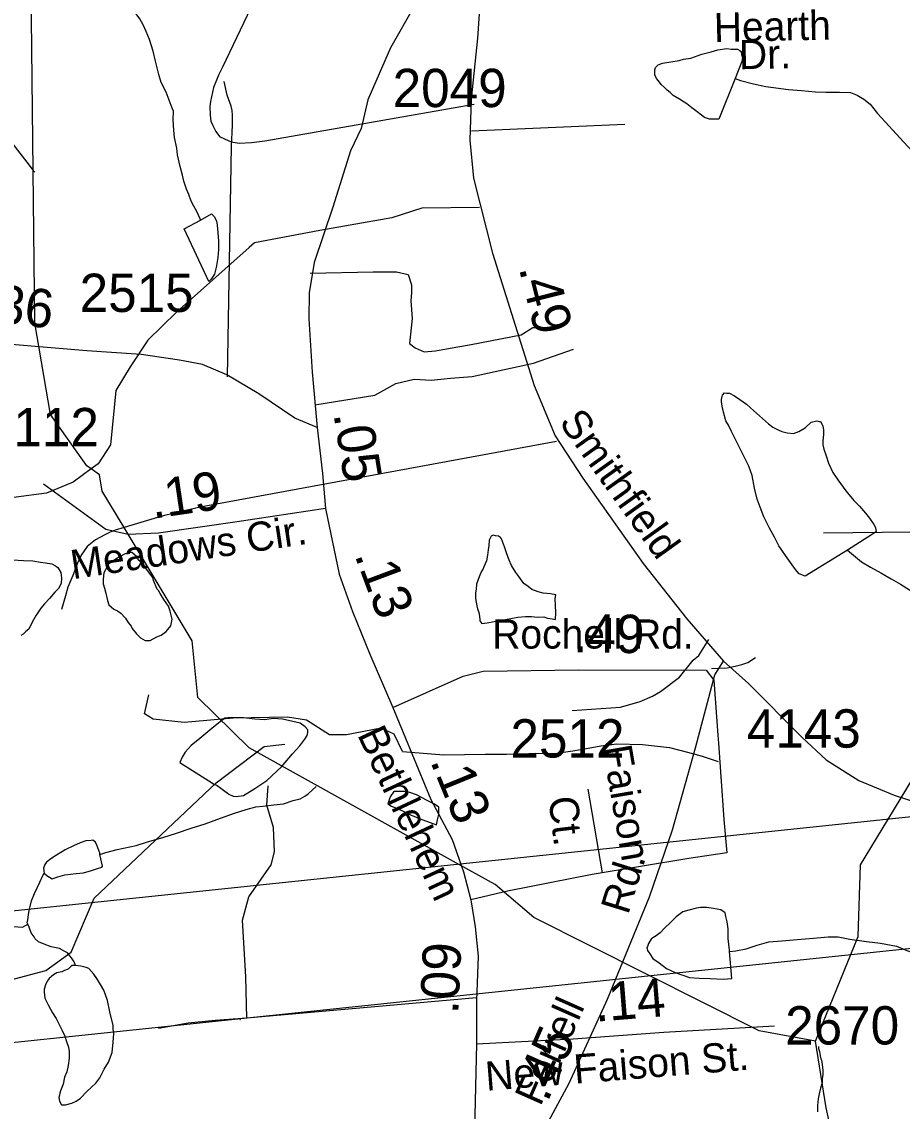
# Model space of a CAD drawing. Extents: x 2169602 to 2449496, y 721995 to 810662.
# Drawn here: x 2393449 to 2396320, y 800600 to 804152 of the extents above; entities that cross this region are included whole.
import ezdxf

# ---------------------------------------------------------------- set-up
doc = ezdxf.new("R2010")
doc.units = 0
doc.layers.add('Default', color=7, linetype='Continuous')

msp = doc.modelspace()

# ---------------------------------------------------------------- linework, layer by layer
at = {"layer": 'Default'}
for p, q in [((2394916, 803796.3), (2395416, 803817.7)), ((2393676.1, 802693.8), (2393661.1, 802704.6)), ((2394932, 800970.4), (2394183, 800903.7)), ((2394162.6, 800898.6), (2394160, 800898.3)), ((2394162.6, 800898), (2394160, 800898.3)), ((2394162.6, 800898), (2394162.6, 800898.6))]:
    msp.add_line(p, q, dxfattribs=at)
for points in [[(2395760.6, 806023.9), (2395748.8, 805960.7), (2395713.2, 805852.9), (2395636.3, 805689.5), (2395582.9, 805583.8), (2395352.2, 805211), (2395105.8, 804816.2), (2394848.9, 804398.4), (2394730.6, 804205.8), (2394651.6, 804066.5), (2394577.3, 803896.9), (2394556.4, 803803.7), (2394521.4, 803730.4), (2394463.8, 803547.1), (2394402.6, 803367), (2394386.9, 803267.5), (2394385.9, 803183.8), (2394396.8, 803008.9), (2394413.1, 802828.8)], [(2393661.1, 802704.6), (2393543.2, 802871), (2393492.2, 803170.6), (2393478.3, 804461.2)], [(2394299.3, 804413.9), (2394103.8, 804003.7), (2394092.1, 803979.6), (2394084.1, 803961.5), (2394074.4, 803937.3), (2394064.9, 803891.3), (2394063.1, 803875.2), (2394063.4, 803847.2), (2394065.5, 803827.3), (2394071.9, 803813.4), (2394082, 803793.4), (2394094.1, 803777.5), (2394110.2, 803769.8), (2394132.4, 803760), (2394158.5, 803756.2), (2394198.3, 803758.6), (2394242.4, 803763.1), (2394924.1, 803883.1)], [(2394934.8, 804352.1), (2394943.7, 804226.5), (2394935.3, 804098.7), (2394914.4, 803899.8), (2394910.2, 803765.7), (2394922.8, 803642.2), (2394984.5, 803397.1), (2395120.5, 802965.7), (2395188.6, 802802.4), (2395278.5, 802664.1), (2395475.3, 802385.6), (2395617.6, 802205.5), (2395737.4, 802067.3)], [(2393940.3, 803870.1), (2393920.2, 803921.8), (2393904.2, 803953.9), (2393895.8, 803979.9), (2393885.6, 804023.6), (2393877.4, 804055.7), (2393865.5, 804093.6), (2393854.8, 804119.5), (2393845, 804141.3), (2393834.7, 804161.5), (2393822.8, 804177.1), (2393808.7, 804199.1), (2393798.2, 804213.2), (2393792.7, 804223)], [(2392759.5, 804079.3), (2392777.4, 804073.5), (2392819.6, 804061.8), (2392859.4, 804053.7), (2392933.6, 804044.1), (2392975.8, 804040.6), (2393021.6, 804036.5), (2393055.6, 804035), (2393099.9, 804035.2), (2393135.8, 804033.4), (2393157.7, 804025.6), (2393179.7, 804011.8), (2393200, 803995.7), (2393224, 803965.8), (2393262.1, 803924.3), (2393296.6, 803886.2), (2393322.4, 803858.4), (2393348.4, 803830.9), (2393385.1, 803792.9), (2393416.9, 803757.3), (2393443.2, 803723.3), (2393465.5, 803693.5), (2393483.8, 803671.3), (2393491.6, 803661.6)], [(2395775.3, 803966.5), (2395722, 803834.3), (2395706.2, 803834.2), (2395692.1, 803833.9), (2395675.7, 803840.1), (2395666.1, 803847.6), (2395651.9, 803857.8), (2395634.3, 803871.5), (2395617.7, 803883.7), (2395609.7, 803889.4), (2395593.9, 803899.5), (2395573.8, 803911.5), (2395563.5, 803921.1), (2395553.3, 803929.1), (2395545.3, 803937.2), (2395533.8, 803947.1), (2395525.6, 803958.9), (2395519.2, 803966.8), (2395513.1, 803979), (2395513.3, 803985.1), (2395513.3, 803994.8), (2395515.5, 804003), (2395524.8, 804010.9), (2395539.1, 804016.9), (2395593.1, 804025.4), (2395607, 804029.3), (2395631, 804033.4), (2395667.1, 804045.8), (2395696.8, 804053.9), (2395718.8, 804059.9), (2395748.7, 804064.3), (2395762.8, 804062.1), (2395774.7, 804062.4), (2395782.9, 804062.4), (2395790.7, 804058.3), (2395794.8, 804054.5), (2395796.5, 804044.5), (2395799.1, 804034.3), (2395797.1, 804022.5), (2395775.3, 803966.5)], [(2394120.6, 802994.5), (2394133, 803744.7), (2394136.2, 803814.8), (2394136.1, 803846.8), (2394135, 803861.9), (2394131.7, 803876.7), (2394119.3, 803912.6), (2394109.4, 803956.6)], [(2395775.3, 803966.5), (2395793.2, 803960.6), (2395835.4, 803948.9), (2395875.2, 803940.9), (2395949.4, 803931.3), (2395991.7, 803927.8), (2396037.4, 803923.7), (2396071.4, 803922.2), (2396115.7, 803922.4), (2396151.6, 803920.6), (2396173.6, 803912.8), (2396195.5, 803899), (2396215.8, 803882.9), (2396239.8, 803852.9), (2396277.9, 803811.4), (2396312.4, 803773.4), (2396338.2, 803745.5), (2396364.3, 803718), (2396401, 803680.1), (2396432.7, 803644.4), (2396459, 803610.4), (2396481.3, 803580.7), (2396499.6, 803558.5), (2396507.4, 803548.8)], [(2394032.6, 803504.5), (2394030.8, 803508.8), (2394020.3, 803532.7), (2394010.5, 803550.4), (2394002.1, 803566.3), (2393994.3, 803588.6), (2393986.3, 803606.4), (2393977.9, 803632.4), (2393973.3, 803652.1), (2393965.8, 803680.1), (2393957.1, 803718.3), (2393955.3, 803740), (2393946.9, 803774.2), (2393945.1, 803798), (2393942.6, 803832.1), (2393944.2, 803860.2), (2393940.3, 803870.1)], [(2396273.6, 801550.5), (2396357.2, 801688.2), (2396406.2, 801847.9), (2396430.2, 802129.6), (2396487.2, 802230.1), (2396662.1, 802364.3), (2396686.1, 802498.3), (2396827.1, 802616.8), (2396917.2, 802966), (2397180, 803583.9)], [(2394941.8, 803546), (2394753.5, 803543.9), (2394656, 803512.9), (2394421.1, 803470.7), (2394208.4, 803430.8), (2394190.6, 803415.3), (2393953.5, 803204.7), (2393860.4, 803113.8), (2393802.8, 803027.3), (2393756.3, 802949.7), (2393738.6, 802772.4), (2393698.7, 802710.3), (2393676.1, 802693.8)], [(2394032.6, 803504.5), (2394068.3, 803525), (2394076.3, 803516.9), (2394084.5, 803503.1), (2394086.5, 803489), (2394088.8, 803465.1), (2394091, 803436.8), (2394091, 803409.2), (2394088.8, 803383.2), (2394083.5, 803350.7), (2394077.7, 803328.9), (2394067.3, 803313), (2394059.7, 803304.9), (2393978.5, 803476.5), (2394032.6, 803504.5)], [(2394390.1, 803332.5), (2394595, 803336), (2394671.4, 803336), (2394709.6, 803327.3), (2394720.1, 803294.3), (2394720.2, 803269.1), (2394718.3, 803242.2), (2394721.8, 803184.8), (2394713.1, 803103.1), (2394732.2, 803089.2), (2394761.7, 803075.3), (2394798.2, 803078.8), (2394834.7, 803085.8), (2394914.6, 803099.7), (2395077.8, 803130.9), (2395115.6, 803155.2), (2395131, 803155.1), (2395173.5, 803151.9)], [(2394413.1, 802828.8), (2394339.8, 802859.2), (2394222.6, 802938.7), (2394118, 803000.5), (2394038.5, 803034), (2393963.6, 803048.7), (2393839.1, 803066.5), (2393661.2, 803079.1), (2393168.9, 803119.9), (2392842.4, 803152.4), (2392567.8, 803177.5)], [(2394405.3, 802902.6), (2394600.2, 802934.6), (2394669.1, 802972.6), (2394728.7, 802986.7), (2394784.3, 802983.2), (2394815.6, 802986.7), (2394846.8, 802990.2), (2394918, 802995.4), (2395117.7, 803038.8), (2395248, 803084)], [(2396141.6, 802428.8), (2396004.1, 802344.1), (2395984, 802352), (2395971.9, 802366), (2395940.1, 802411.9), (2395917.7, 802443.6), (2395903.6, 802471.7), (2395887.4, 802501.3), (2395869.1, 802537.4), (2395857, 802569.2), (2395846.8, 802595.1), (2395838.4, 802631.2), (2395830.6, 802673), (2395820.1, 802702.9), (2395809.9, 802722.8), (2395783.6, 802776.7), (2395763.9, 802816.5), (2395753.7, 802836.7), (2395745.3, 802850.6), (2395737.3, 802878.6), (2395733.4, 802898.2), (2395731.3, 802914.3), (2395731.1, 802920.5), (2395733.2, 802930.3), (2395734.6, 802934.5), (2395741.2, 802942.5), (2395748.8, 802940.5), (2395757, 802940.5), (2395773.2, 802932.8), (2395791, 802920.8), (2395813, 802904.9), (2395836.9, 802883), (2395855.2, 802867.2), (2395883.7, 802841.4), (2395897.8, 802829.6), (2395915.7, 802821.6), (2395927.4, 802815.8), (2395945.4, 802811.8), (2395965.5, 802810), (2395983.6, 802815.8), (2396003.4, 802828.2), (2396023.3, 802846.3), (2396037.7, 802850.2), (2396041.6, 802850.4), (2396049.4, 802848.4), (2396053.5, 802848.2), (2396061.5, 802834.4), (2396063.7, 802820.3), (2396063.5, 802806.5), (2396061.9, 802796.2), (2396061.7, 802784.5), (2396061.7, 802772.3), (2396064.1, 802758.6), (2396071.9, 802736.3), (2396080.1, 802712.3), (2396094.3, 802682.6), (2396110.3, 802658.7), (2396136.7, 802622.7), (2396162.8, 802591.1), (2396180.6, 802573), (2396200.9, 802549.3), (2396213, 802533.2), (2396227.2, 802513.2), (2396233.3, 802503.4), (2396235.6, 802489.3), (2396141.6, 802428.8)], [(2394413.1, 802828.8), (2394429.8, 802679), (2394439.7, 802564.9)], [(2395193, 802783.3), (2394031.1, 802569), (2393919.2, 802543.7), (2393891.5, 802535.4), (2393782.8, 802502.6)], [(2393676.1, 802693.8), (2393616.7, 802650.4), (2393530.3, 802614.9), (2393430.6, 802601.6), (2393047.2, 802597.2)], [(2393782.8, 802502.6), (2393711.2, 802621.6), (2393703.2, 802674.2), (2393676.1, 802693.8)], [(2394439.7, 802564.9), (2394151.5, 802522), (2393895.1, 802484.3), (2393796.7, 802480.1), (2393723.5, 802496.9), (2393520, 802644.5)], [(2394439.7, 802564.9), (2394484.2, 802351.3), (2394528.2, 802228.8), (2394584.7, 802090.6), (2394659.5, 801916.7)], [(2396691.9, 802580.9), (2396632.5, 802537.6), (2396546.1, 802502.1), (2396446.4, 802488.8), (2396063, 802484.4)], [(2393782.8, 802502.6), (2393753.8, 802493.9), (2393737.9, 802487.8), (2393719.9, 802479.6), (2393690.2, 802463.2), (2393662.4, 802440.9), (2393643, 802412.5), (2393630.8, 802386.6), (2393615.4, 802346.5), (2393599.8, 802308.2), (2393592.1, 802280.2), (2393578.6, 802236.1)], [(2394876.8, 801403.6), (2394191.2, 801785.1), (2394023.3, 801949.2), (2394005.2, 802133.3), (2393782.8, 802502.6)], [(2395190.6, 802283.4), (2395173, 802287.3), (2395149.2, 802289.3), (2395132.8, 802293.4), (2395112.9, 802301.3), (2395100.4, 802310.9), (2395086.9, 802321), (2395070.5, 802343), (2395060.4, 802356.7), (2395046.3, 802378.7), (2395038.3, 802396.5), (2395029.9, 802420.5), (2395023.9, 802440.5), (2395013.7, 802466.4), (2395010.2, 802470.6), (2395004, 802474.3), (2394994.2, 802476.2), (2394986, 802478.3), (2394979.8, 802474.3), (2394973.9, 802462.2), (2394971.8, 802444.3), (2394970.4, 802430.3), (2394968.1, 802412.4), (2394964.2, 802394.3), (2394956.2, 802374.4), (2394952.3, 802366.1), (2394948.5, 802360.2), (2394942.5, 802348.1), (2394940.7, 802341.9), (2394936.6, 802329.9), (2394932.5, 802318), (2394930.6, 802302.1), (2394929.2, 802290.1), (2394929, 802271.9), (2394933.1, 802248.1), (2394935.3, 802238.1), (2394939.2, 802226.1), (2394941.5, 802214), (2394943.3, 802202), (2394943.1, 802198.4), (2394949.5, 802190.1), (2394967.1, 802192.3), (2394989.7, 802196.6), (2395019.6, 802202.6), (2395043.6, 802206.7), (2395067.2, 802210.8), (2395091.4, 802212.9), (2395111.3, 802213.1), (2395131.4, 802211.2), (2395151.5, 802211.5), (2395163.6, 802207.2), (2395179.3, 802205.6), (2395189.2, 802203.7), (2395191.2, 802225.7), (2395189, 802271.5), (2395190.6, 802283.4)], [(2393891.2, 802302.3), (2393878.9, 802330.1), (2393876.6, 802340.2), (2393852.7, 802371.8), (2393840.8, 802387.8), (2393832.4, 802396), (2393826.6, 802401.7), (2393822.7, 802409.6), (2393808.4, 802421.9), (2393800.6, 802421.5), (2393796.5, 802419.7), (2393786.6, 802417.5), (2393768.6, 802407.7), (2393746.4, 802393.1), (2393732.5, 802383.5), (2393727.2, 802373.4), (2393722.6, 802365.1), (2393716.7, 802355), (2393714.7, 802335.1), (2393715.1, 802319.2), (2393719.2, 802305.2), (2393723.3, 802289.1), (2393729.4, 802265.1), (2393733.1, 802251.2), (2393741.5, 802243.4), (2393749.9, 802237.3), (2393761.6, 802231.4), (2393771.9, 802223.4), (2393787.4, 802207.6), (2393795.9, 802193.8), (2393806.1, 802181.7), (2393809.8, 802173.9), (2393823.9, 802155.9), (2393836.2, 802143.9), (2393852, 802134.2), (2393868.2, 802134.2), (2393890.2, 802146.3), (2393904.1, 802152.3), (2393920.1, 802164.5), (2393935.9, 802182.4), (2393939.6, 802204.5), (2393933.6, 802230.5), (2393927.3, 802246.5), (2393913.1, 802268.5), (2393901.2, 802288.2), (2393895.1, 802298.1), (2393891.2, 802302.3)], [(2396141.6, 802428.8), (2396167.9, 802407), (2396187.8, 802391), (2396216.3, 802373.3), (2396250.3, 802355.6), (2396284.4, 802335.8), (2396314.1, 802318), (2396344.2, 802300), (2396370.1, 802284.3), (2396386.9, 802272.5), (2396400.6, 802260.3), (2396408.6, 802250.5), (2396416.6, 802244.4), (2396426.9, 802234.8), (2396447.2, 802220.8)], [(2393418.9, 802397.4), (2393455.2, 802395.6), (2393485.1, 802393.9), (2393510.8, 802390), (2393526.9, 802388), (2393547.3, 802384.1), (2393558.9, 802378.2), (2393562.8, 802376.4), (2393566.9, 802372.2), (2393573.3, 802362.3), (2393577, 802356.4), (2393579, 802338.3), (2393577.4, 802320.3), (2393569.2, 802304.5), (2393557.5, 802292.5), (2393539.5, 802272.1), (2393523.9, 802254.2), (2393511.8, 802240.2), (2393496.2, 802217.8), (2393488, 802202), (2393480, 802187.8), (2393472.2, 802171.9), (2393462.4, 802163.6), (2393454.4, 802155.5), (2393446.4, 802151.5)], [(2379098.1, 799711.3), (2381839.6, 800039.6), (2402227.5, 802177.1)], [(2395244.3, 801906.6), (2395401.7, 801917.7), (2395465.9, 801935.4), (2395505.8, 801953.1), (2395532.4, 801968.7), (2395594.4, 802015.2), (2395638.8, 802070.6), (2395656.5, 802086.2), (2395689.5, 802138.1)], [(2382114, 799598.5), (2384855.4, 799926.8), (2405243.4, 802064.2)], [(2394607.8, 800093.4), (2394744.9, 800151), (2394871, 800224.3), (2394988.2, 800317.5), (2395069.8, 800406.5), (2395122.1, 800484), (2395234.6, 800691.4), (2395359.6, 800965.7), (2395495.7, 801298.7), (2395571, 801517.5), (2395645.8, 801784.6), (2395709.7, 802022.3), (2395737.4, 802067.3)], [(2395698.5, 802043.8), (2395749.3, 802046), (2395775.6, 802050.6), (2395797.1, 802056.4), (2395817.1, 802062.8), (2395842.2, 802078.9)], [(2395737.4, 802067.3), (2395819, 801995), (2395992.7, 801819.1), (2396072.2, 801745.8), (2396179, 801678.8), (2396294.1, 801630.6), (2396614.3, 801525.9), (2397025.5, 801396.1), (2397157.3, 801341.6), (2397285, 801264.1), (2397486.4, 801130.1)], [(2394659.5, 801916.7), (2394888.9, 802018.3), (2394953.8, 802035.1), (2395265.6, 802039.3), (2395681, 802038.2), (2395705.6, 802005.8), (2395719.2, 801825.7), (2395721, 801800.5)], [(2394691.3, 801773.3), (2394663.2, 801829.5), (2394621.1, 801849.1), (2394508.7, 801826.7), (2394452.5, 801826.7), (2394378, 801874.6), (2394315.4, 801885), (2394138.3, 801881.5), (2393978.6, 801867.6), (2393877.8, 801878.1), (2393850.1, 801895.4), (2393863.9, 801958)], [(2394659.5, 801916.7), (2394783.5, 801616.2), (2394852.5, 801486.4), (2394890.2, 801380.6), (2394913.8, 801289.5)], [(2394058.9, 801677.2), (2394074.6, 801667.4), (2394086.7, 801661.5), (2394099, 801653.6), (2394111.1, 801643.7), (2394118.9, 801637.6), (2394125.1, 801633.4), (2394139, 801627.7), (2394148.9, 801625.8), (2394172.9, 801629.8), (2394209, 801652), (2394248.5, 801678.4), (2394296.3, 801722.7), (2394332.2, 801764.8), (2394356.2, 801790.8), (2394372.2, 801813.1), (2394379.8, 801825), (2394381.8, 801835.2), (2394381.8, 801843.3), (2394373.8, 801853), (2394357.4, 801864.8), (2394333.4, 801870.9), (2394299.8, 801878.4), (2394269.4, 801880.5), (2394241.6, 801876.3), (2394209.6, 801878.3), (2394173.7, 801882.1), (2394133.7, 801883.7), (2394111.6, 801881.7), (2394075.9, 801853.5), (2394029.9, 801815), (2394002.1, 801792.8), (2393982.2, 801770.7), (2393972.3, 801754.7), (2393964.7, 801736.8), (2394058.9, 801677.2)], [(2392977.8, 800775), (2393054.1, 800874.7), (2393204, 800973.4), (2393528, 801058.6), (2393611, 801119.2), (2393685, 801294.8), (2394083, 801670.5), (2394239.9, 801788.7), (2394307, 801797.2)], [(2394691.3, 801773.3), (2394826.1, 801762), (2394960, 801763.8), (2395030, 801764.5), (2395082.1, 801765.1), (2395123.9, 801767.4), (2395186.1, 801766.1), (2395245.8, 801774.7), (2395295.8, 801783.3), (2395337.8, 801791.8), (2395389.7, 801798.4), (2395473.8, 801795.2), (2395561.8, 801786.2), (2395620.1, 801770.9), (2395668.2, 801757.3), (2395720.6, 801740)], [(2395721, 801800.5), (2395738.6, 801551.3), (2395748, 801442.4), (2395624.5, 801423.6), (2395309, 801372.3), (2395032.8, 801317.8), (2394913.8, 801289.5)], [(2393704.2, 801437.4), (2393723.9, 801443.3), (2393760, 801453.7), (2393822.1, 801466.2), (2393859.8, 801478.3), (2393909.7, 801492.3), (2393953.7, 801506.7), (2394001.5, 801523), (2394047.2, 801537.2), (2394097.5, 801555.5), (2394143, 801571.8), (2394181.1, 801583.9), (2394213.1, 801592), (2394235.3, 801594.3), (2394270.8, 801598.7), (2394302.9, 801602.7), (2394334.7, 801612.9), (2394357.1, 801618.9), (2394372.9, 801627.1), (2394382.7, 801635.3), (2394408.8, 801659.3)], [(2394183, 800903.7), (2394179.6, 801038.7), (2394172.6, 801167.3), (2394169.2, 801222.9), (2394190, 801299.4), (2394262.9, 801403.6), (2394273.4, 801445.3), (2394269.9, 801525.3), (2394249, 801598.3), (2394252.5, 801660.8)], [(2394809, 801591.6), (2394794.9, 801601.3), (2394770.9, 801613.5), (2394736.4, 801631.3), (2394714.9, 801639), (2394696.9, 801643), (2394686.6, 801642.9), (2394670.4, 801642.9), (2394662.8, 801642.8), (2394650.9, 801624.8), (2394642.9, 801602.4), (2394654.8, 801594.6), (2394689.1, 801580.9), (2394717.4, 801566.8), (2394753.4, 801551.3), (2394781.1, 801541.4), (2394801.4, 801533.5), (2394804.9, 801549.6), (2394809.2, 801567.6), (2394809, 801581.4), (2394809, 801591.6)], [(2395295.2, 801649.6), (2395341.4, 801377.5)], [(2396037.1, 800828.7), (2396177.1, 801170.3), (2396184.1, 801403.1), (2396273.6, 801550.5)], [(2393704.2, 801437.4), (2393704, 801441.4), (2393693.9, 801467.3), (2393690, 801477.2), (2393685.9, 801481.1), (2393681.6, 801483.3), (2393675.7, 801483), (2393658.1, 801481.2), (2393640, 801475), (2393617.9, 801465), (2393590.4, 801452.5), (2393562.3, 801434.5), (2393544, 801422.6), (2393530.5, 801412.5), (2393524.6, 801404.5), (2393520.5, 801392.6), (2393522.3, 801376.4)], [(2393522.3, 801376.4), (2393530.7, 801368.3), (2393548.8, 801358.3), (2393566.6, 801364.5), (2393590.2, 801370.6), (2393626.7, 801374.9), (2393650.5, 801376.9), (2393676.3, 801385.2), (2393696.6, 801391.5), (2393710.3, 801395.4), (2393712.4, 801399.6), (2393704.2, 801437.4)], [(2396037.1, 800828.7), (2395854.2, 800862), (2395119.1, 801231.3), (2394993.2, 801338.9), (2394876.8, 801403.6)], [(2393469.6, 801210), (2393467.4, 801214), (2393469.4, 801224.2), (2393471.7, 801240.1), (2393473.1, 801254.1), (2393477.2, 801268.1), (2393480.9, 801286.1), (2393490.9, 801310.2), (2393500.6, 801330.2), (2393508.4, 801346.5), (2393518.4, 801368.5), (2393522.3, 801376.4)], [(2392741.7, 801234), (2392761.6, 801235.9), (2392795.4, 801242.2), (2392831.5, 801254.6), (2392869.2, 801264.7), (2392911.7, 801268.8), (2392975.2, 801273.4), (2393015, 801277.5), (2393063.4, 801281.6), (2393095.2, 801282), (2393133.1, 801274.3), (2393187.5, 801266.4), (2393233.2, 801260.8), (2393285.7, 801251.2), (2393319.3, 801237.2), (2393343.7, 801229.4), (2393373.7, 801215.6), (2393401.3, 801205.7), (2393421.4, 801201.9), (2393451.8, 801200.1), (2393469.6, 801210)], [(2394913.8, 801289.5), (2394927.4, 801201.6), (2394937.3, 801105.2), (2394932.1, 800960.7), (2394932.6, 800819.4)], [(2395757.5, 801121.2), (2395757.5, 801125.3), (2395753, 801162.9), (2395752.8, 801195), (2395748.9, 801217.1), (2395744.6, 801235.1), (2395742.9, 801247.2), (2395728.8, 801257), (2395704.8, 801260.7), (2395682.5, 801264.4), (2395662.4, 801264.6), (2395649, 801262.6), (2395624.8, 801256.1), (2395604.7, 801250.2), (2395583, 801234), (2395563.1, 801214), (2395546.7, 801197.8), (2395531.3, 801181.8), (2395517.4, 801171.8), (2395507.3, 801165.6), (2395501.2, 801161.6), (2395493.4, 801147.4), (2395489.5, 801137.4), (2395487.7, 801133.7), (2395489.3, 801123.7), (2395497.5, 801113.5), (2395507.5, 801097.8), (2395527.8, 801083.8), (2395552, 801066), (2395579.9, 801052), (2395626.1, 801036.5), (2395658.1, 801034.5), (2395693.9, 801032.7), (2395736.2, 801030.8), (2395764.1, 801033), (2395757.5, 801121.2)], [(2393624.2, 801075), (2393619.9, 801087), (2393612.1, 801100.8), (2393605.8, 801107), (2393598.2, 801116.7), (2393589.8, 801120.8), (2393571.9, 801130.8), (2393545.7, 801136.4), (2393521.9, 801144.4), (2393503.9, 801152.5), (2393493.4, 801162.2), (2393489.9, 801168.4), (2393479.9, 801182.1), (2393473.5, 801200.1), (2393469.6, 801210)], [(2395757.5, 801121.2), (2395777.4, 801123.1), (2395811.2, 801129.4), (2395847.3, 801141.8), (2395885, 801151.9), (2395927.5, 801156), (2395991.1, 801160.6), (2396030.8, 801164.7), (2396079.2, 801168.7), (2396111, 801169.2), (2396149, 801161.5), (2396203.3, 801153.6), (2396249, 801147.9), (2396301.5, 801138.3), (2396335.1, 801124.3), (2396359.5, 801116.6), (2396389.5, 801102.8), (2396417.2, 801092.9), (2396437.3, 801089), (2396467.6, 801087.3), (2396485.4, 801097.2)], [(2393624.2, 801075), (2393614.2, 801074.9), (2393608.4, 801071), (2393600.2, 801062.9), (2393588.5, 801058.9), (2393580.1, 801054.9), (2393564.1, 801050.9), (2393552.5, 801044.5), (2393538.5, 801032.4), (2393532.2, 801024.5), (2393526.8, 801012.3), (2393522.7, 800998.3), (2393522.7, 800988.5), (2393525, 800968.3), (2393536.7, 800944.7), (2393549.4, 800920.5), (2393561.3, 800902.8), (2393571.5, 800882.6), (2393581.4, 800862.9), (2393589.4, 800845), (2393595.7, 800827), (2393601.7, 800809.1), (2393603.5, 800795), (2393603.7, 800773.1), (2393600.2, 800748.9), (2393595.9, 800728.8), (2393588.3, 800711), (2393584.2, 800688.9), (2393576.2, 800666.9), (2393573, 800658.9), (2393572.8, 800652.9), (2393570.5, 800644.7), (2393572.8, 800633), (2393578.9, 800620.7), (2393592.4, 800621), (2393612.5, 800626.9), (2393626.9, 800633.3), (2393640.8, 800643), (2393662.4, 800665.3), (2393690.5, 800691.4), (2393704.2, 800709.6), (2393718.1, 800737.6), (2393732.1, 800759.8), (2393743.8, 800791.7), (2393747.7, 800825.9), (2393749.3, 800853.7), (2393747.5, 800867.8), (2393747.3, 800879.6), (2393736.8, 800923.8), (2393729, 800961.4), (2393722.6, 800979.4), (2393716.9, 800995.3), (2393706.2, 801013.6), (2393694.4, 801033.2), (2393684.3, 801047.3), (2393668.1, 801065.1), (2393659.9, 801069.2), (2393642.3, 801073.1), (2393624.2, 801075)], [(2394183, 800903.7), (2394080.4, 800895.8), (2393992.5, 800887.6), (2393895.4, 800870.4)], [(2394932.6, 800819.4), (2395247.8, 800836.1), (2395542.9, 800858.1), (2395903.9, 800879.1)], [(2394932.6, 800819.4), (2394922.7, 800399.5), (2394920.6, 800198.4), (2394925.8, 800060.2), (2394944.6, 799951.3), (2394966.3, 799890.2)], [(2396405.1, 799207.2), (2396379.1, 799256.9), (2396191.1, 800080.9), (2396072.1, 800611.5), (2396037.1, 800828.7)], [(2396046.9, 800810.8), (2396046.7, 800804.8), (2396050.6, 800794.9), (2396053.1, 800780.7), (2396055.1, 800771), (2396057, 800766.7), (2396059.4, 800753), (2396061.7, 800732.8), (2396061.5, 800719), (2396059.4, 800707.2), (2396059.6, 800692.9), (2396053.7, 800675.2), (2396049.8, 800656.7), (2396045.9, 800641), (2396043.8, 800619), (2396043.8, 800598.7)]]:
    msp.add_lwpolyline(points, dxfattribs=at)

# ---------------------------------------------------------------- texts
for s, height, rotation, p in [('Hearth', 95, 1.2745, (2395707, 804085.3)), ('Dr.', 95, 1.2745, (2395789, 803996.7)), ('.49', 125, 284.1511, (2395069.6, 803348.8)), ('.36', 125, 353.7679, (2393315.1, 803176.7)), ('Smithfield', 95, 305.644, (2395198.9, 802845.5)), ('.05', 125, 279.1746, (2394465.4, 802873.4)), ('.19', 125, 8.365, (2393877.1, 802531.4)), ('Meadows Cir.', 95, 8.5837, (2393616.1, 802334.2)), ('.13', 125, 290.5434, (2394533.3, 802413.8)), ('.49', 125, 359.2734, (2395246.7, 802096.1)), ('Bethlehem', 95, 294.9887, (2394542.2, 801828.2)), ('Faison', 95, 279.7298, (2395342.8, 801786.3)), ('.13', 125, 292.3671, (2394779.9, 801741.7)), ('Ct.', 95, 276.8213, (2395166.6, 801621.8)), ('Rd.', 95, 72.7687, (2395426.3, 801238.1)), ('.09', 125, 87.3994, (2394872.4, 800915.6)), ('.14', 125, 4.6182, (2395320.1, 800891.8)), ('Ferrell', 95, 66.0653, (2395140.5, 800613.5)), ('.45', 125, 66.0653, (2395163.3, 800627)), ('New Faison St.', 95, 4.6182, (2394964.5, 800666.6))]:
    msp.add_text(s, height=height, rotation=rotation, dxfattribs=at).set_placement(p)
for s, height, p in [('2049', 125, (2394658.6, 803873.3)), ('2515', 125, (2393638, 803205.6)), ('4112', 125, (2393329.2, 802767.8)), ('Rochell Rd.', 95, (2394983.6, 802108.4)), ('4143', 125, (2395813.3, 801785.4)), ('2512', 125, (2395042.8, 801753.1)), ('2670', 125, (2395938.5, 800817.7))]:
    msp.add_text(s, height=height, dxfattribs=at).set_placement(p)

doc.saveas('drawing.dxf')
